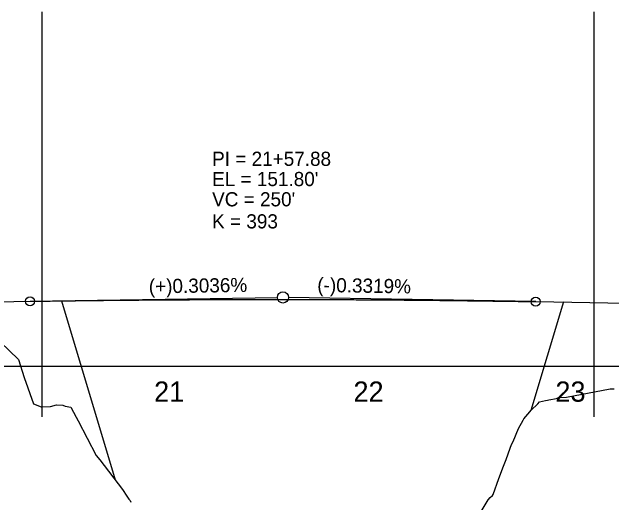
# Model space of a CAD drawing. Extents: x 573468 to 580768, y -57414 to -51768.
# Drawn here: x 574795.4 to 575091.5, y -53472.4 to -53230.3 of the extents above; entities that cross this region are included whole.
import ezdxf

# ---------------------------------------------------------------- set-up
doc = ezdxf.new("R2010")
doc.units = 0
for name, color, linetype in [('Exist Profile Cell', 7, 'Continuous'), ('Exist Vertical Profile Ground Line', 7, 'Continuous'), ('Exist Vertical Profile Horizontal Axis Label Major', 7, 'Continuous'), ('Old_Level_1', 7, 'Continuous'), ('Prop Vertical Profile Curve Label', 7, 'Continuous'), ('Prop Vertical Profile Grade', 7, 'Continuous'), ('Prop Vertical Profile Grade Label', 7, 'Continuous'), ('Prop VPI Label', 7, 'Continuous')]:
    doc.layers.add(name, color=color, linetype=linetype)

msp = doc.modelspace()

# ---------------------------------------------------------------- linework, layer by layer
at = {"layer": 'Exist Profile Cell'}
for p, q in [((574810.31, -53430.32), (574810.31, -53230.32)), ((575083.07, -53230.32), (575083.07, -53430.32)), ((573502.62, -53405.32), (576177.52, -53405.32))]:
    msp.add_line(p, q, dxfattribs=at)
at = {"layer": 'Exist Vertical Profile Ground Line'}
for points in [[(574789.52, -53393.31), (574798.57, -53401.9), (574801.41, -53410.83), (574805.96, -53423.8), (574809.81, -53425.32), (574814.47, -53425.18), (574817.31, -53424.34), (574820.55, -53424.52)], [(575026.4, -53478.77), (575030.72, -53471.35), (575031.77, -53470.08), (575032.86, -53469.07), (575033.25, -53468.68), (575036.07, -53460.78), (575038.33, -53454.58), (575039.63, -53451.31), (575041.63, -53445.75), (575042.37, -53443.96), (575043.06, -53442.47), (575045.71, -53436), (575048.06, -53431.89), (575048.37, -53431.34), (575051.39, -53427.84), (575052.01, -53427.05), (575055.26, -53423.78), (575056.16, -53422.81), (575059.16, -53422.29), (575060.04, -53422.01), (575060.84, -53421.9), (575064.62, -53421.21), (575065.55, -53420.75), (575069.49, -53420.57), (575091.02, -53416.46), (575093.01, -53416.46)], [(574820.55, -53424.52), (574821.64, -53425.07), (574824.48, -53425.49), (574827.17, -53430.37), (574828.04, -53432.27), (574837.03, -53449.46), (574838.83, -53451.52), (574850.02, -53466.14), (574852.1, -53469.54), (574853.21, -53470.87), (574853.82, -53471.6), (574854.19, -53472.41)]]:
    msp.add_lwpolyline(points, dxfattribs=at)
at = {"layer": 'Old_Level_1'}
for p, q in [((574846.54, -53461.59), (574820, -53373.12)), ((575068, -53373.49), (575051.89, -53427.17))]:
    msp.add_line(p, q, dxfattribs=at)
at = {"layer": 'Prop Vertical Profile Curve Label'}
for centre in [(574804.31, -53373.22), (575054.31, -53373.39)]:
    msp.add_circle(centre, 2.25, dxfattribs=at)
at = {"layer": 'Prop Vertical Profile Grade'}
for p, q in [((574786.43, -53373.49), (574804.31, -53373.22)), ((575054.31, -53373.39), (575431.43, -53379.65))]:
    msp.add_line(p, q, dxfattribs=at)
msp.add_spline([(574804.31, -53373.22), (574809.31, -53373.14), (574814.31, -53373.07), (574819.31, -53373), (574824.31, -53372.94), (574829.31, -53372.88), (574834.31, -53372.82), (574839.31, -53372.76), (574844.31, -53372.71), (574849.31, -53372.66), (574854.31, -53372.62), (574859.31, -53372.57), (574864.31, -53372.53), (574869.31, -53372.5), (574874.31, -53372.46), (574879.31, -53372.43), (574884.31, -53372.41), (574889.31, -53372.38), (574894.31, -53372.36), (574899.31, -53372.35), (574904.31, -53372.33), (574909.31, -53372.32), (574914.31, -53372.32), (574919.31, -53372.31), (574924.31, -53372.31), (574929.31, -53372.31), (574934.31, -53372.32), (574939.31, -53372.32), (574944.31, -53372.34), (574949.31, -53372.35), (574954.31, -53372.37), (574959.31, -53372.39), (574964.31, -53372.41), (574969.31, -53372.44), (574974.31, -53372.47), (574979.31, -53372.51), (574984.31, -53372.54), (574989.31, -53372.58), (574994.31, -53372.63), (574999.31, -53372.67), (575004.31, -53372.72), (575009.31, -53372.77), (575014.31, -53372.83), (575019.31, -53372.89), (575024.31, -53372.95), (575029.31, -53373.02), (575034.31, -53373.09), (575039.31, -53373.16), (575044.31, -53373.23), (575049.31, -53373.31), (575054.31, -53373.39)], degree=3, dxfattribs=at)
at = {"layer": 'Prop VPI Label'}
for p, q in [((574804.31, -53373.22), (574926.56, -53371.36)), ((575054.31, -53373.39), (574932.06, -53371.36))]:
    msp.add_line(p, q, dxfattribs=at)
msp.add_circle((574929.31, -53371.32), 2.75, dxfattribs=at)

# ---------------------------------------------------------------- texts
at = {"layer": 'Exist Vertical Profile Horizontal Axis Label Major'}
for s, p in [('21', (574865.65, -53422.82)), ('22', (574964.2, -53422.82)), ('23', (575064.04, -53422.82))]:
    msp.add_text(s, height=10, dxfattribs=at).set_placement(p)
at = {"layer": 'Prop Vertical Profile Curve Label'}
for s, p in [("VC = 250'", (574894.31, -53326.32)), ('K = 393', (574894.31, -53337.22))]:
    msp.add_text(s, height=7, dxfattribs=at).set_placement(p)
at = {"layer": 'Prop Vertical Profile Grade Label'}
for s, rotation, p in [('(+)0.3036%', 0.8697, (574863.05, -53369.32)), ('(-)0.3319%', 359.0493, (574946.26, -53368.6))]:
    msp.add_text(s, height=7, rotation=rotation, dxfattribs=at).set_placement(p)
at = {"layer": 'Prop VPI Label'}
for s, p in [('PI = 21+57.88', (574894.31, -53306.32)), ("EL = 151.80'", (574894.31, -53316.32))]:
    msp.add_text(s, height=7, dxfattribs=at).set_placement(p)

doc.saveas('drawing.dxf')
